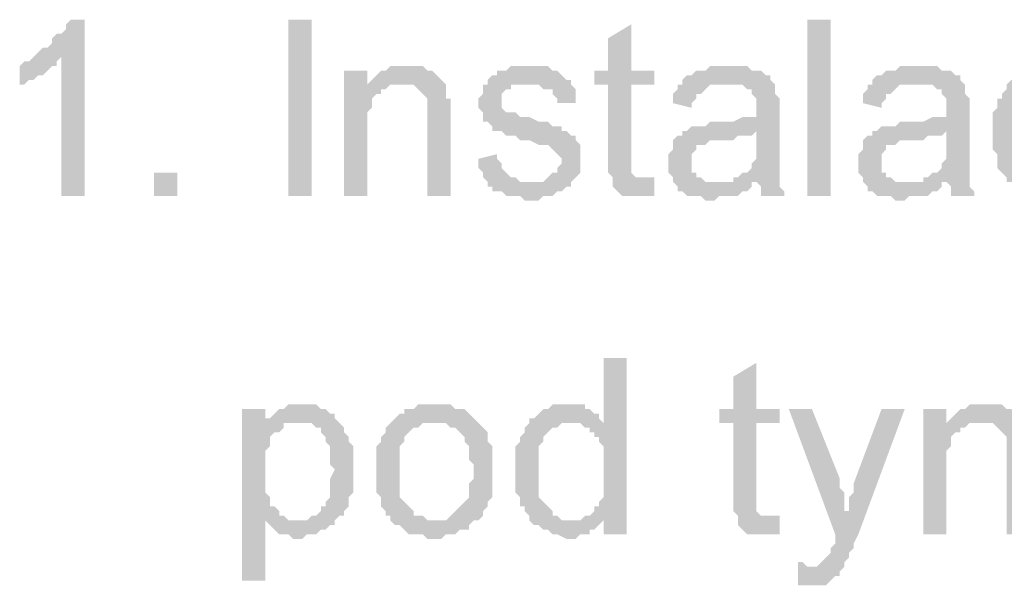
# Model space of a CAD drawing. Header units: millimetres. Extents: x -523 to 1404227, y -783705 to 1038705.
# Tile 386 of 508: x 706689 to 707589, y 221541 to 222058. Entities that reach past the tile are written whole.
import ezdxf

# ---------------------------------------------------------------- set-up
doc = ezdxf.new("R2010")
doc.units = ezdxf.units.MM
doc.linetypes.add('ACAD_ISO08W100', pattern=[36, 24, -3, 6, -3])
doc.layers.add('!!ELEKTRYKA', color=7, linetype='Continuous')

msp = doc.modelspace()

# ---------------------------------------------------------------- hatches: boundary and pattern name
at = {"layer": '!!ELEKTRYKA', "linetype": 'ACAD_ISO08W100'}
for points in [[(706748.51, 222057.55), (706735.81, 222057.55), (706731.58, 222053.32), (706731.58, 222049.09), (706727.34, 222044.85), (706723.11, 222044.85), (706718.88, 222040.62), (706718.88, 222036.39), (706714.64, 222032.15), (706710.41, 222032.15), (706706.18, 222027.92), (706706.18, 222027.92), (706701.94, 222023.69), (706727.34, 222023.69), (706727.34, 221896.68), (706748.51, 221896.68)], [(707248.06, 222053.32), (707226.89, 222040.62), (707226.89, 222010.99), (707214.19, 222010.99), (707214.19, 221998.29), (707226.89, 221998.29), (707226.89, 221930.55), (707226.89, 221930.55), (707226.89, 221922.08), (707226.89, 221917.85), (707231.12, 221913.62), (707260.76, 221913.62), (707256.53, 221913.62), (707252.29, 221913.62), (707252.29, 221913.62), (707248.06, 221917.85), (707248.06, 221917.85), (707248.06, 221922.08), (707248.06, 221930.55), (707248.06, 221998.29), (707269.23, 221998.29), (707269.23, 222010.99), (707248.06, 222010.99)], [(706701.94, 222023.69), (706697.71, 222019.45), (706693.48, 222019.45), (706689.24, 222015.22), (706689.24, 221998.29), (706689.24, 221998.29), (706693.48, 221998.29), (706697.71, 222002.52), (706701.94, 222002.52), (706706.18, 222006.75), (706710.41, 222006.75), (706710.41, 222006.75), (706714.64, 222010.99), (706718.88, 222015.22), (706723.11, 222015.22), (706723.11, 222019.45), (706727.34, 222023.69)], [(707040.62, 222015.22), (707040.62, 222015.22), (707027.92, 222015.22), (707023.69, 222010.99), (707019.45, 222010.99), (707015.22, 222006.75), (707015.22, 222006.75), (707010.99, 222002.52), (707006.75, 221998.29), (707036.39, 221998.29), (707040.62, 221998.29), (707044.85, 221998.29), (707049.09, 221998.29), (707053.32, 221994.05), (707053.32, 221994.05), (707057.55, 221989.82), (707061.79, 221985.59), (707061.79, 221985.59), (707061.79, 221981.35), (707061.79, 221977.12), (707061.79, 221972.89), (707061.79, 221968.65), (707061.79, 221896.68), (707082.95, 221896.68), (707082.95, 221968.65), (707082.95, 221968.65), (707082.95, 221977.12), (707082.95, 221981.35), (707082.95, 221985.59), (707078.72, 221985.59), (707078.72, 221989.82), (707078.72, 221994.05), (707078.72, 221998.29), (707074.49, 222002.52), (707074.49, 222002.52), (707070.25, 222006.75), (707066.02, 222010.99), (707061.79, 222010.99), (707061.79, 222010.99), (707057.55, 222015.22), (707053.32, 222015.22), (707044.85, 222015.22)], [(707150.69, 222015.22), (707150.69, 222015.22), (707137.99, 222015.22), (707133.76, 222010.99), (707133.76, 222010.99), (707129.52, 222010.99), (707125.29, 222010.99), (707125.29, 222006.75), (707121.06, 222006.75), (707116.82, 222002.52), (707116.82, 221998.29), (707154.92, 221998.29), (707154.92, 221998.29), (707159.16, 221998.29), (707163.39, 221998.29), (707167.62, 221994.05), (707171.86, 221994.05), (707176.09, 221994.05), (707176.09, 221989.82), (707180.32, 221985.59), (707180.32, 221981.35), (707197.26, 221981.35), (707197.26, 221985.59), (707197.26, 221989.82), (707197.26, 221994.05), (707193.02, 221998.29), (707193.02, 222002.52), (707193.02, 222002.52), (707188.79, 222002.52), (707184.56, 222006.75), (707180.32, 222010.99), (707176.09, 222010.99), (707176.09, 222010.99), (707171.86, 222015.22), (707167.62, 222015.22), (707163.39, 222015.22), (707159.16, 222015.22)], [(707336.96, 222015.22), (707336.96, 222015.22), (707320.03, 222015.22), (707315.79, 222010.99), (707311.56, 222010.99), (707307.33, 222010.99), (707303.09, 222006.75), (707298.86, 222006.75), (707294.63, 222002.52), (707294.63, 221998.29), (707332.73, 221998.29), (707336.96, 221998.29), (707341.19, 221998.29), (707345.43, 221998.29), (707349.66, 221998.29), (707353.89, 221994.05), (707358.13, 221994.05), (707358.13, 221989.82), (707358.13, 221989.82), (707362.36, 221985.59), (707362.36, 221981.35), (707362.36, 221977.12), (707362.36, 221977.12), (707362.36, 221968.65), (707362.36, 221968.65), (707358.13, 221968.65), (707353.89, 221968.65), (707353.89, 221968.65), (707349.66, 221968.65), (707341.19, 221964.42), (707336.96, 221964.42), (707332.73, 221964.42), (707328.49, 221964.42), (707320.03, 221964.42), (707315.79, 221960.18), (707311.56, 221960.18), (707311.56, 221960.18), (707307.33, 221960.18), (707303.09, 221960.18), (707298.86, 221955.95), (707362.36, 221955.95), (707362.36, 221947.48), (707362.36, 221943.25), (707362.36, 221939.02), (707362.36, 221934.78), (707362.36, 221930.55), (707358.13, 221926.32), (707358.13, 221926.32), (707358.13, 221922.08), (707353.89, 221917.85), (707349.66, 221917.85), (707345.43, 221913.62), (707341.19, 221913.62), (707341.19, 221909.38), (707362.36, 221909.38), (707362.36, 221909.38), (707366.59, 221905.15), (707366.59, 221900.92), (707366.59, 221896.68), (707387.76, 221896.68), (707387.76, 221896.68), (707387.76, 221900.92), (707383.53, 221905.15), (707383.53, 221909.38), (707383.53, 221913.62), (707383.53, 221913.62), (707383.53, 221917.85), (707383.53, 221922.08), (707383.53, 221926.32), (707383.53, 221930.55), (707383.53, 221939.02), (707383.53, 221943.25), (707383.53, 221972.89), (707383.53, 221972.89), (707383.53, 221977.12), (707383.53, 221981.35), (707383.53, 221985.59), (707379.29, 221989.82), (707379.29, 221989.82), (707379.29, 221994.05), (707379.29, 221998.29), (707375.06, 222002.52), (707375.06, 222006.75), (707370.83, 222006.75), (707366.59, 222010.99), (707362.36, 222010.99), (707358.13, 222010.99), (707353.89, 222015.22), (707349.66, 222015.22), (707345.43, 222015.22), (707341.19, 222015.22)], [(707510.53, 222015.22), (707510.53, 222015.22), (707493.6, 222015.22), (707489.36, 222010.99), (707485.13, 222010.99), (707480.9, 222010.99), (707476.66, 222006.75), (707472.43, 222006.75), (707468.2, 222002.52), (707468.2, 221998.29), (707506.3, 221998.29), (707510.53, 221998.29), (707514.77, 221998.29), (707519, 221998.29), (707523.23, 221998.29), (707527.47, 221994.05), (707531.7, 221994.05), (707531.7, 221989.82), (707531.7, 221989.82), (707535.93, 221985.59), (707535.93, 221981.35), (707535.93, 221977.12), (707535.93, 221977.12), (707535.93, 221968.65), (707535.93, 221968.65), (707531.7, 221968.65), (707527.47, 221968.65), (707527.47, 221968.65), (707523.23, 221968.65), (707514.77, 221964.42), (707510.53, 221964.42), (707506.3, 221964.42), (707502.06, 221964.42), (707493.6, 221964.42), (707489.36, 221960.18), (707485.13, 221960.18), (707485.13, 221960.18), (707480.9, 221960.18), (707476.66, 221960.18), (707472.43, 221955.95), (707535.93, 221955.95), (707535.93, 221947.48), (707535.93, 221943.25), (707535.93, 221939.02), (707535.93, 221934.78), (707535.93, 221930.55), (707531.7, 221926.32), (707531.7, 221926.32), (707531.7, 221922.08), (707527.47, 221917.85), (707523.23, 221917.85), (707519, 221913.62), (707514.77, 221913.62), (707514.77, 221909.38), (707535.93, 221909.38), (707535.93, 221909.38), (707540.17, 221905.15), (707540.17, 221900.92), (707540.17, 221896.68), (707561.33, 221896.68), (707561.33, 221896.68), (707561.33, 221900.92), (707557.1, 221905.15), (707557.1, 221909.38), (707557.1, 221913.62), (707557.1, 221913.62), (707557.1, 221917.85), (707557.1, 221922.08), (707557.1, 221926.32), (707557.1, 221930.55), (707557.1, 221939.02), (707557.1, 221943.25), (707557.1, 221972.89), (707557.1, 221972.89), (707557.1, 221977.12), (707557.1, 221981.35), (707557.1, 221985.59), (707552.87, 221989.82), (707552.87, 221989.82), (707552.87, 221994.05), (707552.87, 221998.29), (707548.63, 222002.52), (707548.63, 222006.75), (707544.4, 222006.75), (707540.17, 222010.99), (707535.93, 222010.99), (707531.7, 222010.99), (707527.47, 222015.22), (707523.23, 222015.22), (707519, 222015.22), (707514.77, 222015.22)], [(707633.3, 222015.22), (707616.37, 222015.22), (707612.13, 222010.99), (707607.9, 222010.99), (707603.67, 222006.75), (707603.67, 222006.75), (707599.43, 222002.52), (707595.2, 222002.52), (707590.97, 221998.29), (707590.97, 221994.05), (707586.73, 221989.82), (707586.73, 221985.59), (707582.5, 221985.59), (707582.5, 221981.35), (707582.5, 221977.12), (707578.27, 221972.89), (707578.27, 221968.65), (707578.27, 221964.42), (707578.27, 221960.18), (707578.27, 221955.95), (707578.27, 221947.48), (707578.27, 221943.25), (707578.27, 221939.02), (707582.5, 221934.78), (707582.5, 221930.55), (707582.5, 221926.32), (707582.5, 221922.08), (707586.73, 221917.85), (707586.73, 221917.85), (707590.97, 221913.62), (707590.97, 221909.38), (707629.07, 221909.38), (707629.07, 221909.38), (707624.83, 221909.38), (707620.6, 221909.38), (707616.37, 221913.62), (707612.13, 221913.62), (707612.13, 221917.85), (707607.9, 221922.08), (707607.9, 221922.08), (707603.67, 221922.08), (707603.67, 221926.32), (707603.67, 221930.55), (707599.43, 221934.78), (707599.43, 221939.02), (707599.43, 221943.25), (707599.43, 221947.48), (707599.43, 221955.95), (707599.43, 221955.95), (707599.43, 221960.18), (707599.43, 221964.42), (707599.43, 221968.65), (707599.43, 221972.89), (707603.67, 221977.12), (707603.67, 221981.35), (707607.9, 221985.59), (707607.9, 221989.82), (707607.9, 221989.82), (707612.13, 221994.05), (707616.37, 221994.05), (707620.6, 221998.29), (707624.83, 221998.29), (707629.07, 221998.29), (707633.3, 221998.29), (707667.17, 221998.29), (707667.17, 222002.52), (707662.94, 222006.75), (707658.7, 222006.75), (707658.7, 222010.99), (707654.47, 222010.99), (707650.24, 222010.99), (707646, 222015.22), (707641.77, 222015.22), (707637.53, 222015.22)], [(707006.75, 222010.99), (706985.58, 222010.99), (706985.58, 221896.68), (707006.75, 221896.68), (707006.75, 221960.18), (707006.75, 221964.42), (707006.75, 221968.65), (707006.75, 221972.89), (707010.99, 221977.12), (707010.99, 221981.35), (707010.99, 221985.59), (707015.22, 221989.82), (707015.22, 221989.82), (707019.45, 221989.82), (707019.45, 221994.05), (707023.69, 221994.05), (707006.75, 221994.05)], [(707006.75, 221998.29), (707006.75, 221994.05), (707023.69, 221994.05), (707027.92, 221998.29), (707032.15, 221998.29), (707036.39, 221998.29)], [(707116.82, 221998.29), (707112.59, 221998.29), (707112.59, 221989.82), (707108.35, 221985.59), (707108.35, 221981.35), (707108.35, 221977.12), (707112.59, 221972.89), (707112.59, 221968.65), (707112.59, 221964.42), (707116.82, 221964.42), (707121.06, 221960.18), (707121.06, 221955.95), (707125.29, 221955.95), (707125.29, 221955.95), (707129.52, 221955.95), (707133.76, 221951.72), (707137.99, 221951.72), (707142.22, 221951.72), (707146.46, 221947.48), (707150.69, 221947.48), (707154.92, 221947.48), (707163.39, 221943.25), (707167.62, 221943.25), (707171.86, 221943.25), (707176.09, 221939.02), (707176.09, 221939.02), (707180.32, 221934.78), (707180.32, 221934.78), (707184.56, 221930.55), (707184.56, 221926.32), (707180.32, 221922.08), (707180.32, 221917.85), (707176.09, 221917.85), (707171.86, 221913.62), (707171.86, 221913.62), (707167.62, 221909.38), (707163.39, 221909.38), (707154.92, 221909.38), (707116.82, 221909.38), (707116.82, 221905.15), (707121.06, 221905.15), (707121.06, 221900.92), (707125.29, 221900.92), (707129.52, 221900.92), (707133.76, 221896.68), (707137.99, 221896.68), (707142.22, 221896.68), (707146.46, 221896.68), (707150.69, 221892.45), (707154.92, 221892.45), (707159.16, 221892.45), (707163.39, 221892.45), (707167.62, 221896.68), (707171.86, 221896.68), (707176.09, 221896.68), (707180.32, 221900.92), (707184.56, 221900.92), (707188.79, 221905.15), (707193.02, 221905.15), (707193.02, 221909.38), (707197.26, 221913.62), (707197.26, 221913.62), (707201.49, 221917.85), (707201.49, 221922.08), (707201.49, 221926.32), (707201.49, 221930.55), (707201.49, 221930.55), (707201.49, 221934.78), (707201.49, 221939.02), (707201.49, 221943.25), (707197.26, 221947.48), (707197.26, 221951.72), (707193.02, 221951.72), (707188.79, 221955.95), (707184.56, 221955.95), (707184.56, 221960.18), (707180.32, 221960.18), (707176.09, 221960.18), (707171.86, 221964.42), (707167.62, 221964.42), (707163.39, 221964.42), (707154.92, 221968.65), (707154.92, 221968.65), (707150.69, 221968.65), (707146.46, 221968.65), (707142.22, 221972.89), (707137.99, 221972.89), (707137.99, 221972.89), (707133.76, 221972.89), (707129.52, 221977.12), (707129.52, 221981.35), (707129.52, 221985.59), (707129.52, 221985.59), (707129.52, 221989.82), (707133.76, 221994.05), (707137.99, 221994.05), (707137.99, 221998.29), (707142.22, 221998.29), (707150.69, 221998.29), (707154.92, 221998.29)], [(707294.63, 221998.29), (707290.39, 221998.29), (707290.39, 221994.05), (707286.16, 221989.82), (707286.16, 221985.59), (707286.16, 221981.35), (707303.09, 221977.12), (707303.09, 221981.35), (707307.33, 221985.59), (707307.33, 221989.82), (707311.56, 221989.82), (707315.79, 221994.05), (707315.79, 221994.05), (707320.03, 221998.29), (707324.26, 221998.29), (707328.49, 221998.29), (707332.73, 221998.29)], [(707468.2, 221998.29), (707463.96, 221998.29), (707463.96, 221994.05), (707459.73, 221989.82), (707459.73, 221985.59), (707459.73, 221981.35), (707476.66, 221977.12), (707476.66, 221981.35), (707480.9, 221985.59), (707480.9, 221989.82), (707485.13, 221989.82), (707489.36, 221994.05), (707489.36, 221994.05), (707493.6, 221998.29), (707497.83, 221998.29), (707502.06, 221998.29), (707506.3, 221998.29)], [(707298.86, 221955.95), (707294.63, 221955.95), (707294.63, 221951.72), (707290.39, 221951.72), (707286.16, 221947.48), (707286.16, 221943.25), (707286.16, 221939.02), (707281.93, 221934.78), (707281.93, 221930.55), (707281.93, 221926.32), (707281.93, 221926.32), (707281.93, 221922.08), (707281.93, 221917.85), (707286.16, 221913.62), (707286.16, 221909.38), (707290.39, 221905.15), (707290.39, 221905.15), (707290.39, 221900.92), (707294.63, 221900.92), (707298.86, 221896.68), (707303.09, 221896.68), (707307.33, 221896.68), (707311.56, 221896.68), (707315.79, 221892.45), (707320.03, 221892.45), (707324.26, 221892.45), (707328.49, 221896.68), (707332.73, 221896.68), (707336.96, 221896.68), (707341.19, 221896.68), (707345.43, 221896.68), (707349.66, 221900.92), (707353.89, 221900.92), (707358.13, 221905.15), (707358.13, 221909.38), (707324.26, 221909.38), (707324.26, 221909.38), (707320.03, 221909.38), (707315.79, 221909.38), (707311.56, 221913.62), (707307.33, 221913.62), (707307.33, 221917.85), (707303.09, 221917.85), (707303.09, 221922.08), (707303.09, 221926.32), (707303.09, 221930.55), (707303.09, 221934.78), (707307.33, 221939.02), (707307.33, 221939.02), (707307.33, 221943.25), (707311.56, 221943.25), (707315.79, 221943.25), (707320.03, 221947.48), (707324.26, 221947.48), (707328.49, 221947.48), (707332.73, 221947.48), (707336.96, 221947.48), (707341.19, 221947.48), (707345.43, 221951.72), (707349.66, 221951.72), (707353.89, 221951.72), (707358.13, 221951.72), (707362.36, 221955.95)], [(707472.43, 221955.95), (707468.2, 221955.95), (707468.2, 221951.72), (707463.96, 221951.72), (707459.73, 221947.48), (707459.73, 221943.25), (707459.73, 221939.02), (707455.5, 221934.78), (707455.5, 221930.55), (707455.5, 221926.32), (707455.5, 221926.32), (707455.5, 221922.08), (707455.5, 221917.85), (707459.73, 221913.62), (707459.73, 221909.38), (707463.96, 221905.15), (707463.96, 221905.15), (707463.96, 221900.92), (707468.2, 221900.92), (707472.43, 221896.68), (707476.66, 221896.68), (707480.9, 221896.68), (707485.13, 221896.68), (707489.36, 221892.45), (707493.6, 221892.45), (707497.83, 221892.45), (707502.06, 221896.68), (707506.3, 221896.68), (707510.53, 221896.68), (707514.77, 221896.68), (707519, 221896.68), (707523.23, 221900.92), (707527.47, 221900.92), (707531.7, 221905.15), (707531.7, 221909.38), (707497.83, 221909.38), (707497.83, 221909.38), (707493.6, 221909.38), (707489.36, 221909.38), (707485.13, 221913.62), (707480.9, 221913.62), (707480.9, 221917.85), (707476.66, 221917.85), (707476.66, 221922.08), (707476.66, 221926.32), (707476.66, 221930.55), (707476.66, 221934.78), (707480.9, 221939.02), (707480.9, 221939.02), (707480.9, 221943.25), (707485.13, 221943.25), (707489.36, 221943.25), (707493.6, 221947.48), (707497.83, 221947.48), (707502.06, 221947.48), (707506.3, 221947.48), (707510.53, 221947.48), (707514.77, 221947.48), (707519, 221951.72), (707523.23, 221951.72), (707527.47, 221951.72), (707531.7, 221951.72), (707535.93, 221955.95)], [(707125.29, 221934.78), (707108.35, 221930.55), (707108.35, 221930.55), (707108.35, 221922.08), (707112.59, 221917.85), (707112.59, 221913.62), (707116.82, 221909.38), (707154.92, 221909.38), (707154.92, 221909.38), (707150.69, 221909.38), (707146.46, 221909.38), (707142.22, 221913.62), (707137.99, 221913.62), (707133.76, 221917.85), (707133.76, 221917.85), (707129.52, 221922.08), (707129.52, 221926.32), (707125.29, 221930.55)], [(707269.23, 221913.62), (707231.12, 221913.62), (707231.12, 221909.38), (707231.12, 221909.38), (707231.12, 221905.15), (707235.36, 221900.92), (707239.59, 221896.68), (707243.82, 221896.68), (707243.82, 221896.68), (707252.29, 221896.68), (707256.53, 221896.68), (707256.53, 221896.68), (707260.76, 221896.68), (707264.99, 221896.68), (707269.23, 221896.68)], [(707243.82, 221748.51), (707222.66, 221748.51), (707222.66, 221689.24), (707193.02, 221689.24), (707197.26, 221689.24), (707201.49, 221689.24), (707205.72, 221685.01), (707209.96, 221685.01), (707209.96, 221680.78), (707214.19, 221680.78), (707214.19, 221676.54), (707218.42, 221676.54), (707218.42, 221672.31), (707222.66, 221668.08), (707222.66, 221663.84), (707222.66, 221659.61), (707222.66, 221655.38), (707222.66, 221651.14), (707222.66, 221642.68), (707222.66, 221638.44), (707222.66, 221634.21), (707222.66, 221629.98), (707222.66, 221625.74), (707222.66, 221621.51), (707218.42, 221617.28), (707218.42, 221613.04), (707214.19, 221613.04), (707214.19, 221608.81), (707209.96, 221604.58), (707205.72, 221604.58), (707201.49, 221600.34), (707222.66, 221600.34), (707222.66, 221587.64), (707243.82, 221587.64)], [(707362.36, 221744.28), (707341.19, 221731.58), (707341.19, 221701.94), (707328.49, 221701.94), (707328.49, 221689.24), (707341.19, 221689.24), (707341.19, 221621.51), (707341.19, 221621.51), (707341.19, 221613.04), (707341.19, 221608.81), (707345.43, 221604.58), (707375.06, 221604.58), (707370.83, 221604.58), (707366.59, 221604.58), (707366.59, 221604.58), (707362.36, 221608.81), (707362.36, 221608.81), (707362.36, 221613.04), (707362.36, 221621.51), (707362.36, 221689.24), (707383.53, 221689.24), (707383.53, 221701.94), (707362.36, 221701.94)], [(706913.62, 221701.94), (706892.45, 221701.94), (706892.45, 221545.31), (706913.62, 221545.31), (706913.62, 221600.34), (706943.25, 221600.34), (706939.02, 221600.34), (706934.78, 221600.34), (706930.55, 221604.58), (706926.32, 221604.58), (706926.32, 221608.81), (706922.08, 221613.04), (706917.85, 221613.04), (706917.85, 221617.28), (706917.85, 221621.51), (706913.62, 221625.74), (706913.62, 221629.98), (706913.62, 221634.21), (706913.62, 221638.44), (706913.62, 221646.91), (706913.62, 221646.91), (706913.62, 221651.14), (706913.62, 221655.38), (706913.62, 221659.61), (706913.62, 221663.84), (706917.85, 221668.08), (706917.85, 221672.31), (706917.85, 221676.54), (706922.08, 221680.78), (706926.32, 221680.78), (706930.55, 221685.01), (706930.55, 221689.24), (706913.62, 221689.24)], [(706947.48, 221706.18), (706934.78, 221706.18), (706930.55, 221701.94), (706926.32, 221701.94), (706922.08, 221697.71), (706917.85, 221693.48), (706913.62, 221693.48), (706943.25, 221689.24), (706947.48, 221689.24), (706951.72, 221689.24), (706955.95, 221689.24), (706960.18, 221685.01), (706964.42, 221685.01), (706964.42, 221680.78), (706968.65, 221676.54), (706968.65, 221672.31), (706972.88, 221668.08), (706972.88, 221668.08), (706972.88, 221659.61), (706972.88, 221655.38), (706972.88, 221651.14), (706977.12, 221646.91), (706977.12, 221646.91), (706972.88, 221638.44), (706972.88, 221634.21), (706972.88, 221629.98), (706972.88, 221625.74), (706972.88, 221621.51), (706968.65, 221617.28), (706968.65, 221613.04), (706964.42, 221613.04), (706964.42, 221608.81), (706960.18, 221604.58), (706955.95, 221604.58), (706951.72, 221600.34), (706947.48, 221600.34), (706943.25, 221600.34), (706913.62, 221600.34), (706917.85, 221596.11), (706917.85, 221596.11), (706922.08, 221591.88), (706926.32, 221587.64), (706926.32, 221587.64), (706930.55, 221587.64), (706934.78, 221587.64), (706939.02, 221583.41), (706943.25, 221583.41), (706943.25, 221583.41), (706947.48, 221583.41), (706951.72, 221587.64), (706955.95, 221587.64), (706960.18, 221587.64), (706964.42, 221591.88), (706968.65, 221591.88), (706972.88, 221596.11), (706977.12, 221596.11), (706977.12, 221600.34), (706981.35, 221604.58), (706985.58, 221604.58), (706985.58, 221608.81), (706989.82, 221613.04), (706989.82, 221617.28), (706989.82, 221621.51), (706994.05, 221625.74), (706994.05, 221629.98), (706994.05, 221634.21), (706994.05, 221638.44), (706994.05, 221642.68), (706994.05, 221646.91), (706994.05, 221646.91), (706994.05, 221651.14), (706994.05, 221655.38), (706994.05, 221659.61), (706994.05, 221663.84), (706994.05, 221668.08), (706989.82, 221672.31), (706989.82, 221676.54), (706989.82, 221676.54), (706985.58, 221680.78), (706985.58, 221685.01), (706981.35, 221689.24), (706977.12, 221693.48), (706977.12, 221697.71), (706972.88, 221697.71), (706972.88, 221697.71), (706968.65, 221701.94), (706964.42, 221701.94), (706960.18, 221706.18), (706955.95, 221706.18), (706951.72, 221706.18)], [(707070.25, 221706.18), (707070.25, 221706.18), (707053.32, 221706.18), (707049.09, 221701.94), (707044.85, 221701.94), (707040.62, 221701.94), (707040.62, 221697.71), (707036.39, 221697.71), (707032.15, 221693.48), (707032.15, 221693.48), (707027.92, 221689.24), (707070.25, 221689.24), (707070.25, 221689.24), (707074.49, 221689.24), (707078.72, 221689.24), (707082.95, 221685.01), (707087.19, 221685.01), (707091.42, 221680.78), (707091.42, 221680.78), (707095.65, 221676.54), (707095.65, 221672.31), (707099.89, 221668.08), (707099.89, 221663.84), (707099.89, 221659.61), (707099.89, 221655.38), (707104.12, 221651.14), (707104.12, 221646.91), (707104.12, 221646.91), (707104.12, 221638.44), (707099.89, 221634.21), (707099.89, 221629.98), (707099.89, 221625.74), (707099.89, 221621.51), (707095.65, 221617.28), (707095.65, 221617.28), (707091.42, 221613.04), (707091.42, 221613.04), (707087.19, 221608.81), (707082.95, 221604.58), (707082.95, 221604.58), (707078.72, 221600.34), (707074.49, 221600.34), (707070.25, 221600.34), (707027.92, 221600.34), (707032.15, 221596.11), (707036.39, 221596.11), (707040.62, 221591.88), (707040.62, 221591.88), (707044.85, 221587.64), (707049.09, 221587.64), (707053.32, 221587.64), (707057.55, 221587.64), (707061.79, 221583.41), (707070.25, 221583.41), (707070.25, 221583.41), (707074.49, 221583.41), (707078.72, 221587.64), (707082.95, 221587.64), (707087.19, 221587.64), (707091.42, 221591.88), (707095.65, 221591.88), (707099.89, 221591.88), (707099.89, 221596.11), (707104.12, 221600.34), (707108.35, 221600.34), (707112.59, 221604.58), (707112.59, 221608.81), (707116.82, 221613.04), (707116.82, 221613.04), (707116.82, 221617.28), (707121.06, 221621.51), (707121.06, 221621.51), (707121.06, 221625.74), (707121.06, 221629.98), (707121.06, 221638.44), (707121.06, 221642.68), (707121.06, 221646.91), (707121.06, 221651.14), (707121.06, 221655.38), (707121.06, 221659.61), (707121.06, 221663.84), (707121.06, 221668.08), (707116.82, 221672.31), (707116.82, 221676.54), (707116.82, 221680.78), (707112.59, 221685.01), (707108.35, 221689.24), (707108.35, 221689.24), (707104.12, 221693.48), (707099.89, 221697.71), (707099.89, 221697.71), (707095.65, 221701.94), (707091.42, 221701.94), (707087.19, 221701.94), (707082.95, 221706.18), (707078.72, 221706.18), (707074.49, 221706.18)], [(707188.79, 221706.18), (707188.79, 221706.18), (707176.09, 221706.18), (707171.86, 221701.94), (707167.62, 221701.94), (707163.39, 221697.71), (707163.39, 221697.71), (707159.16, 221693.48), (707154.92, 221693.48), (707154.92, 221689.24), (707150.69, 221685.01), (707150.69, 221680.78), (707146.46, 221676.54), (707146.46, 221676.54), (707146.46, 221672.31), (707142.22, 221668.08), (707142.22, 221663.84), (707142.22, 221659.61), (707142.22, 221655.38), (707142.22, 221651.14), (707142.22, 221646.91), (707142.22, 221642.68), (707142.22, 221638.44), (707142.22, 221634.21), (707142.22, 221629.98), (707142.22, 221625.74), (707146.46, 221621.51), (707146.46, 221617.28), (707146.46, 221613.04), (707150.69, 221613.04), (707150.69, 221608.81), (707154.92, 221604.58), (707154.92, 221600.34), (707193.02, 221600.34), (707188.79, 221600.34), (707184.56, 221600.34), (707180.32, 221604.58), (707176.09, 221604.58), (707176.09, 221608.81), (707171.86, 221613.04), (707171.86, 221613.04), (707167.62, 221617.28), (707167.62, 221617.28), (707163.39, 221621.51), (707163.39, 221625.74), (707163.39, 221629.98), (707163.39, 221634.21), (707163.39, 221638.44), (707163.39, 221646.91), (707163.39, 221646.91), (707163.39, 221651.14), (707163.39, 221655.38), (707163.39, 221659.61), (707163.39, 221663.84), (707163.39, 221668.08), (707167.62, 221672.31), (707167.62, 221676.54), (707171.86, 221680.78), (707171.86, 221680.78), (707176.09, 221685.01), (707180.32, 221685.01), (707184.56, 221689.24), (707188.79, 221689.24), (707193.02, 221689.24), (707222.66, 221689.24), (707218.42, 221693.48), (707218.42, 221697.71), (707214.19, 221697.71), (707209.96, 221701.94), (707205.72, 221701.94), (707205.72, 221706.18), (707201.49, 221706.18), (707193.02, 221706.18)], [(707413.16, 221701.94), (707392, 221701.94), (707434.33, 221587.64), (707447.03, 221608.81), (707442.8, 221608.81), (707442.8, 221617.28), (707442.8, 221621.51), (707442.8, 221625.74), (707438.56, 221629.98), (707438.56, 221634.21), (707438.56, 221638.44)], [(707497.83, 221701.94), (707476.66, 221701.94), (707451.26, 221634.21), (707451.26, 221634.21), (707451.26, 221629.98), (707451.26, 221625.74), (707447.03, 221621.51), (707447.03, 221617.28), (707447.03, 221613.04), (707447.03, 221608.81), (707434.33, 221587.64), (707434.33, 221587.64), (707434.33, 221583.41), (707434.33, 221579.18), (707430.1, 221574.94), (707430.1, 221570.71), (707425.86, 221566.47), (707425.86, 221566.47), (707425.86, 221566.47), (707421.63, 221562.24), (707421.63, 221562.24), (707417.4, 221558.01), (707408.93, 221558.01), (707442.8, 221558.01), (707442.8, 221562.24), (707442.8, 221562.24), (707447.03, 221566.47), (707447.03, 221570.71), (707451.26, 221574.94), (707451.26, 221579.18), (707455.5, 221587.64)], [(707535.93, 221701.94), (707514.77, 221701.94), (707514.77, 221587.64), (707535.93, 221587.64), (707535.93, 221651.14), (707535.93, 221655.38), (707535.93, 221659.61), (707535.93, 221663.84), (707540.17, 221668.08), (707540.17, 221672.31), (707540.17, 221676.54), (707544.4, 221680.78), (707544.4, 221680.78), (707548.63, 221680.78), (707548.63, 221685.01), (707552.87, 221685.01), (707535.93, 221685.01)], [(707569.8, 221706.18), (707569.8, 221706.18), (707557.1, 221706.18), (707552.87, 221701.94), (707548.63, 221701.94), (707544.4, 221697.71), (707544.4, 221697.71), (707540.17, 221693.48), (707535.93, 221689.24), (707565.57, 221689.24), (707569.8, 221689.24), (707574.03, 221689.24), (707578.27, 221689.24), (707582.5, 221685.01), (707582.5, 221685.01), (707586.73, 221680.78), (707590.97, 221676.54), (707590.97, 221676.54), (707590.97, 221672.31), (707590.97, 221668.08), (707590.97, 221663.84), (707590.97, 221659.61), (707590.97, 221587.64), (707612.13, 221587.64), (707612.13, 221659.61), (707612.13, 221659.61), (707612.13, 221668.08), (707612.13, 221672.31), (707612.13, 221676.54), (707607.9, 221676.54), (707607.9, 221680.78), (707607.9, 221685.01), (707607.9, 221689.24), (707603.67, 221693.48), (707603.67, 221693.48), (707599.43, 221697.71), (707595.2, 221701.94), (707590.97, 221701.94), (707590.97, 221701.94), (707586.73, 221706.18), (707582.5, 221706.18), (707574.03, 221706.18)], [(707027.92, 221689.24), (707027.92, 221689.24), (707023.69, 221685.01), (707023.69, 221680.78), (707019.45, 221676.54), (707019.45, 221672.31), (707015.22, 221668.08), (707015.22, 221663.84), (707015.22, 221659.61), (707015.22, 221655.38), (707015.22, 221651.14), (707015.22, 221646.91), (707015.22, 221646.91), (707015.22, 221638.44), (707015.22, 221634.21), (707015.22, 221629.98), (707015.22, 221625.74), (707019.45, 221621.51), (707019.45, 221617.28), (707019.45, 221613.04), (707023.69, 221608.81), (707023.69, 221604.58), (707027.92, 221604.58), (707027.92, 221600.34), (707070.25, 221600.34), (707066.02, 221600.34), (707061.79, 221600.34), (707057.55, 221604.58), (707053.32, 221604.58), (707049.09, 221604.58), (707049.09, 221608.81), (707044.85, 221613.04), (707044.85, 221613.04), (707040.62, 221617.28), (707040.62, 221617.28), (707036.39, 221621.51), (707036.39, 221625.74), (707036.39, 221629.98), (707036.39, 221634.21), (707036.39, 221638.44), (707036.39, 221646.91), (707036.39, 221646.91), (707036.39, 221651.14), (707036.39, 221655.38), (707036.39, 221659.61), (707036.39, 221663.84), (707036.39, 221668.08), (707040.62, 221672.31), (707040.62, 221676.54), (707044.85, 221680.78), (707044.85, 221680.78), (707049.09, 221685.01), (707053.32, 221685.01), (707057.55, 221689.24), (707061.79, 221689.24), (707066.02, 221689.24), (707070.25, 221689.24)], [(707535.93, 221689.24), (707535.93, 221685.01), (707552.87, 221685.01), (707557.1, 221689.24), (707561.33, 221689.24), (707565.57, 221689.24)], [(707201.49, 221600.34), (707154.92, 221600.34), (707159.16, 221596.11), (707163.39, 221596.11), (707167.62, 221591.88), (707167.62, 221591.88), (707171.86, 221591.88), (707176.09, 221587.64), (707176.09, 221587.64), (707180.32, 221587.64), (707188.79, 221583.41), (707193.02, 221583.41), (707197.26, 221583.41), (707201.49, 221587.64), (707205.72, 221587.64), (707209.96, 221587.64), (707209.96, 221591.88), (707214.19, 221591.88), (707218.42, 221596.11), (707222.66, 221600.34), (707222.66, 221600.34)], [(707383.53, 221604.58), (707345.43, 221604.58), (707345.43, 221600.34), (707345.43, 221600.34), (707345.43, 221596.11), (707349.66, 221591.88), (707353.89, 221587.64), (707358.13, 221587.64), (707358.13, 221587.64), (707366.59, 221587.64), (707370.83, 221587.64), (707370.83, 221587.64), (707375.06, 221587.64), (707379.29, 221587.64), (707383.53, 221587.64)], [(707400.46, 221562.24), (707400.46, 221541.07), (707425.86, 221541.07), (707430.1, 221545.31), (707430.1, 221545.31), (707434.33, 221549.54), (707438.56, 221549.54), (707438.56, 221553.77), (707442.8, 221558.01), (707408.93, 221558.01), (707408.93, 221558.01), (707404.7, 221562.24)]]:
    msp.add_hatch(color=7, dxfattribs=at).paths.add_polyline_path(points)

# ---------------------------------------------------------------- linework, layer by layer
at = {"layer": '!!ELEKTRYKA', "color": 7, "linetype": 'ACAD_ISO08W100', "lineweight": -3}
for points in [[(706934.78, 221896.68), (706934.78, 222057.55), (706955.95, 221896.68), (706955.95, 222057.55)], [(707408.93, 221896.68), (707408.93, 222057.55), (707430.1, 221896.68), (707430.1, 222057.55)], [(706812.01, 221896.68), (706812.01, 221917.85), (706833.18, 221896.68), (706833.18, 221917.85)], [(706913.62, 221693.48), (706913.62, 221689.24), (706943.25, 221689.24)]]:
    msp.add_solid(points, dxfattribs=at)

doc.saveas('drawing.dxf')
